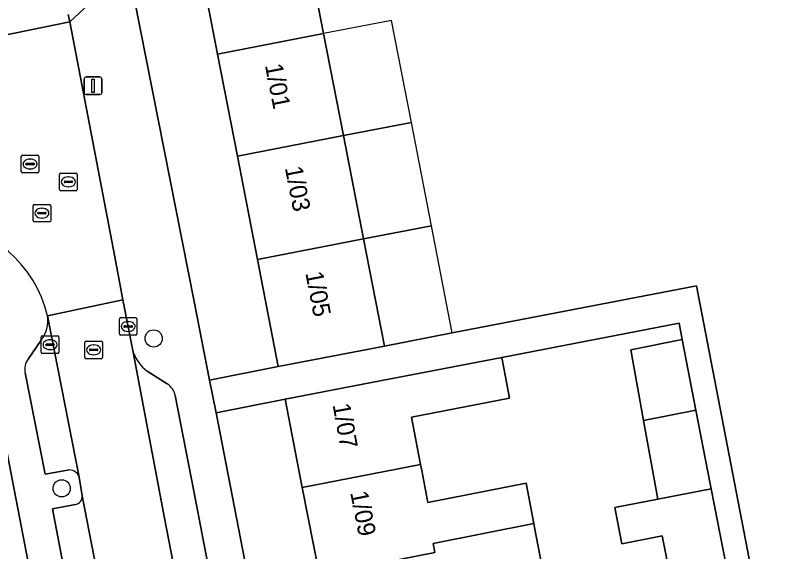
# Model space of a CAD drawing. Extents: x 162172 to 163187, y 382874 to 383685.
# Drawn here: x 163070.86 to 163114.63, y 383419.83 to 383450.29 of the extents above; entities that cross this region are included whole.
import ezdxf

# ---------------------------------------------------------------- set-up
doc = ezdxf.new("R2010")
doc.units = 0
for name, color, linetype in [('IMGEO_Boom', 7, 'Continuous'), ('IMGEO_Erf', 7, 'Continuous'), ('IMGEO_Kolk', 7, 'Continuous'), ('IMGEO_Lichtmast', 7, 'Continuous'), ('IMGEO_Pand', 7, 'Continuous'), ('IMGEO_Pand_nummerreeks', 7, 'Continuous'), ('IMGEO_Pand_overbouw', 7, 'Continuous'), ('IMGEO_Parkeervlak_open', 7, 'Continuous'), ('IMGEO_Rijbaan_lokaal_open', 7, 'Continuous'), ('IMGEO_Rioolput', 7, 'Continuous'), ('IMGEO_Voetpad_open', 7, 'Continuous')]:
    doc.layers.add(name, color=color, linetype=linetype)

msp = doc.modelspace()

# ---------------------------------------------------------------- linework, layer by layer
at = {"layer": 'IMGEO_Boom'}
for centre in [(163078.714, 383431.943), (163073.487, 383423.425)]:
    msp.add_circle(centre, 0.489, dxfattribs=at)
at = {"layer": 'IMGEO_Erf'}
for points in [[(163128.956, 383466.779), (163113.985, 383463.825), (163109.928, 383485.023), (163112.182, 383487.215), (163109.603, 383486.699), (163107.216, 383486.221), (163107.848, 383482.958), (163098.007, 383473.286), (163102.305, 383468.902), (163097.883, 383464.555), (163093.618, 383460.363), (163089.353, 383456.172), (163087.402, 383454.255), (163088.374, 383449.258), (163089.501, 383443.467), (163090.642, 383437.598), (163091.826, 383431.512), (163095.685, 383432.258), (163109.562, 383434.934), (163115.643, 383403.419)], [(163071.575, 383419.231), (163068.62, 383434.479), (163064.957, 383433.752), (163066.6, 383425.273), (163066.783, 383424.327), (163067.342, 383421.44), (163061.708, 383420.349), (163061.128, 383423.232), (163055.826, 383422.206), (163050.524, 383421.179), (163045.223, 383420.151)], [(163108.111, 383418.253), (163107.622, 383420.736), (163105.321, 383420.282), (163104.917, 383422.33), (163107.371, 383422.812), (163106.561, 383427.285), (163105.834, 383431.298), (163108.759, 383431.877), (163108.58, 383432.806), (163098.496, 383430.86), (163098.941, 383428.553), (163093.367, 383427.478), (163093.88, 383424.791), (163093.946, 383424.444), (163094.298, 383422.627), (163099.877, 383423.714), (163100.318, 383421.427), (163100.36, 383421.211), (163100.778, 383419.05)], [(163088.13, 383418.487), (163087.159, 383423.469), (163086.182, 383428.486), (163082.258, 383427.726), (163104.368, 383313.591)]]:
    msp.add_lwpolyline(points, dxfattribs=at)
msp.add_lwpolyline([(163082.346, 383448.092), (163080.745, 383456.321), (163077.268, 383453.006), (163081.013, 383434.042), (163081.895, 383429.575), (163085.798, 383430.346), (163084.614, 383436.431), (163083.473, 383442.301)], close=True, dxfattribs=at)
at = {"layer": 'IMGEO_Kolk'}
for p, q in [((163076.765, 383432.198), (163076.765, 383433.05)), ((163076.84, 383433.124), (163077.692, 383433.124)), ((163077.253, 383432.904), (163077.278, 383432.904)), ((163077.766, 383433.05), (163077.766, 383432.198)), ((163077.024, 383432.618), (163077.024, 383432.63)), ((163077.462, 383432.581), (163077.064, 383432.581)), ((163077.067, 383432.667), (163077.465, 383432.667)), ((163077.276, 383432.344), (163077.251, 383432.344)), ((163077.508, 383432.63), (163077.508, 383432.618)), ((163072.326, 383431.16), (163072.326, 383432.012)), ((163072.401, 383432.086), (163073.253, 383432.086)), ((163072.814, 383431.866), (163072.839, 383431.866)), ((163073.327, 383432.012), (163073.327, 383431.16)), ((163077.692, 383432.124), (163076.84, 383432.124)), ((163072.585, 383431.58), (163072.585, 383431.592)), ((163073.023, 383431.543), (163072.625, 383431.543)), ((163072.628, 383431.629), (163073.026, 383431.629)), ((163073.069, 383431.592), (163073.069, 383431.58)), ((163073.253, 383431.086), (163072.401, 383431.086)), ((163072.837, 383431.306), (163072.812, 383431.306))]:
    msp.add_line(p, q, dxfattribs=at)
for points in [[(163076.765, 383432.198), (163076.765, 383433.05)], [(163076.84, 383433.124), (163077.692, 383433.124)], [(163077.766, 383433.05), (163077.766, 383432.198)], [(163072.326, 383431.16), (163072.326, 383432.012)], [(163072.401, 383432.086), (163073.253, 383432.086)], [(163073.327, 383432.012), (163073.327, 383431.16)], [(163077.692, 383432.124), (163076.84, 383432.124)], [(163073.253, 383431.086), (163072.401, 383431.086)]]:
    msp.add_lwpolyline(points, dxfattribs=at)
for centre, radius, start, end in [((163076.842, 383433.048), 0.0765, 91.552, 178.448), ((163076.842, 383433.048), 0.0765, 91.552, 178.448), ((163077.69, 383433.048), 0.0765, 1.552, 88.448), ((163077.69, 383433.048), 0.0765, 1.552, 88.448), ((163077.064, 383432.627), 0.0403, 85.8775, 175.7526), ((163077.061, 383432.617), 0.0366, 178.938, 274.7102), ((163077.465, 383432.624), 0.043, 264.8664, 352.4533), ((163077.469, 383432.629), 0.0386, 1.7309, 96.639), ((163072.403, 383432.01), 0.0765, 91.552, 178.448), ((163072.403, 383432.01), 0.0765, 91.552, 178.448), ((163073.251, 383432.01), 0.0765, 1.552, 88.448), ((163073.251, 383432.01), 0.0765, 1.552, 88.448), ((163076.842, 383432.2), 0.0765, 181.552, 268.448), ((163076.842, 383432.2), 0.0765, 181.552, 268.448), ((163077.69, 383432.2), 0.0765, 271.552, 358.448), ((163077.69, 383432.2), 0.0765, 271.552, 358.448), ((163072.625, 383431.589), 0.0403, 85.8775, 175.7526), ((163072.622, 383431.579), 0.0366, 178.938, 274.7102), ((163073.026, 383431.586), 0.043, 264.8664, 352.4533), ((163073.03, 383431.591), 0.0386, 1.7309, 96.639), ((163072.403, 383431.162), 0.0765, 181.552, 268.448), ((163072.403, 383431.162), 0.0765, 181.552, 268.448), ((163073.251, 383431.162), 0.0765, 271.552, 358.448), ((163073.251, 383431.162), 0.0765, 271.552, 358.448)]:
    msp.add_arc(centre, radius, start, end, dxfattribs=at)
for centre, major_axis, ratio, start_param, end_param in [((163077.252, 383432.624), (-0.387, 0.002), 0.722429, 4.712389, 7.853982), ((163077.277, 383432.624), (-0.39, 0.002), 0.717154, 1.570796, 4.712389), ((163072.813, 383431.586), (-0.387, 0.002), 0.722429, 4.712389, 7.853982), ((163072.838, 383431.586), (-0.39, 0.002), 0.717154, 1.570796, 4.712389)]:
    msp.add_ellipse(centre, major_axis=major_axis, ratio=ratio, start_param=start_param, end_param=end_param, dxfattribs=at)
at = {"layer": 'IMGEO_Lichtmast'}
for p, q in [((163074.872, 383446.797), (163075.662, 383446.797)), ((163075.662, 383446.797), (163074.872, 383446.797)), ((163074.772, 383445.897), (163074.772, 383446.697)), ((163074.772, 383446.697), (163074.772, 383445.897)), ((163075.762, 383446.697), (163075.762, 383445.897)), ((163075.762, 383445.897), (163075.762, 383446.697)), ((163075.662, 383445.797), (163074.872, 383445.797)), ((163074.872, 383445.797), (163075.662, 383445.797))]:
    msp.add_line(p, q, dxfattribs=at)
msp.add_lwpolyline([(163075.192, 383446.672), (163075.342, 383446.672), (163075.342, 383445.922), (163075.192, 383445.922), (163075.192, 383446.672)], dxfattribs=at)
for centre, start, end in [((163074.872, 383446.697), 90, 180), ((163074.872, 383446.697), 90, 180), ((163075.662, 383446.697), 0, 90), ((163075.662, 383446.697), 360, 90), ((163074.872, 383445.897), 180, 270), ((163074.872, 383445.897), 180, 270), ((163075.662, 383445.897), 270, 0), ((163075.662, 383445.897), 270, 0)]:
    msp.add_arc(centre, 0.1, start, end, dxfattribs=at)
at = {"layer": 'IMGEO_Pand'}
for points in [[(163089.353, 383456.172), (163085.055, 383460.557), (163080.745, 383456.321), (163082.346, 383448.092), (163088.374, 383449.258), (163087.402, 383454.255)], [(163088.374, 383449.258), (163082.346, 383448.092), (163083.473, 383442.301), (163089.501, 383443.467)], [(163089.501, 383443.467), (163083.473, 383442.301), (163084.614, 383436.431), (163090.642, 383437.598)], [(163090.642, 383437.598), (163084.614, 383436.431), (163085.798, 383430.346), (163091.826, 383431.512)], [(163106.561, 383427.285), (163109.534, 383427.87), (163108.759, 383431.877), (163105.834, 383431.298)], [(163093.88, 383424.791), (163093.367, 383427.478), (163098.941, 383428.553), (163098.496, 383430.86), (163091.092, 383429.432), (163086.182, 383428.486), (163087.159, 383423.469)], [(163109.534, 383427.87), (163106.561, 383427.285), (163107.371, 383422.812), (163110.398, 383423.407), (163110.343, 383423.683)], [(163088.13, 383418.487), (163094.693, 383419.783), (163094.591, 383420.302), (163100.318, 383421.427), (163099.877, 383423.714), (163094.298, 383422.627), (163093.946, 383424.444), (163093.88, 383424.791), (163087.159, 383423.469)], [(163110.398, 383423.407), (163107.371, 383422.812), (163104.917, 383422.33), (163105.321, 383420.282), (163107.622, 383420.736), (163108.111, 383418.253), (163108.251, 383417.541), (163111.43, 383418.166)], [(163088.13, 383418.487), (163087.371, 383418.336), (163087.815, 383415.907), (163088.606, 383416.052), (163088.905, 383414.505), (163089.048, 383413.766), (163099.201, 383415.762), (163101.332, 383416.181), (163100.778, 383419.05), (163100.36, 383421.211), (163100.318, 383421.427), (163094.591, 383420.302), (163094.693, 383419.783)]]:
    msp.add_lwpolyline(points, close=True, dxfattribs=at)
at = {"layer": 'IMGEO_Pand_overbouw'}
for points in [[(163088.374, 383449.258), (163089.501, 383443.467), (163093.359, 383444.215), (163092.233, 383450.005)], [(163093.359, 383444.215), (163089.501, 383443.467), (163090.642, 383437.598), (163094.501, 383438.344)], [(163094.501, 383438.344), (163090.642, 383437.598), (163091.826, 383431.512), (163095.685, 383432.258)]]:
    msp.add_lwpolyline(points, close=True, dxfattribs=at)
at = {"layer": 'IMGEO_Parkeervlak_open'}
for points in [[(163074.479, 383424.058), (163072.674, 383433.222)], [(163072.319, 383431.839), (163071.58, 383430.767)], [(163077.552, 383431.164), (163079.326, 383421.724), (163089.51, 383369.298), (163090.181, 383365.847), (163101.307, 383308.574), (163101.978, 383304.9), (163102.176, 383303.815), (163101.824, 383301.564), (163100.783, 383294.919), (163100.583, 383293.639)], [(163079.484, 383429.359), (163078.338, 383430.086)], [(163071.418, 383429.987), (163072.549, 383424.23), (163073.934, 383424.48)], [(163081.793, 383413.936), (163082.753, 383414.13), (163080.995, 383423.272), (163079.938, 383428.704)], [(163097.611, 383304.936), (163085.937, 383364.986), (163085.258, 383368.481), (163074.659, 383423.001)], [(163074.264, 383422.519), (163072.957, 383422.267), (163076.107, 383405.777), (163077.091, 383405.958)]]:
    msp.add_lwpolyline(points, dxfattribs=at)
for centre, radius, start, end in [((163070.983, 383432.919), 1.718, 321.0516, 10.1557), ((163079.868, 383432.027), 2.472, 200.441, 231.7526), ((163072.271, 383430.217), 0.883, 141.4596, 195.0742), ((163078.966, 383428.515), 0.99, 10.9832, 58.4708), ((163073.91, 383423.886), 0.594, 16.811, 87.6869), ((163074.22, 383422.958), 0.441, 275.7059, 5.6247)]:
    msp.add_arc(centre, radius, start, end, dxfattribs=at)
at = {"layer": 'IMGEO_Rijbaan_lokaal_open'}
for points in [[(163069.146, 383450.083), (163069.3, 383448.988), (163073.943, 383449.93), (163073.861, 383450.353)], [(163072.674, 383433.222), (163076.97, 383434.143), (163076.504, 383436.574), (163073.943, 383449.93), (163069.3, 383448.988), (163069.384, 383448.014)]]:
    msp.add_lwpolyline(points, dxfattribs=at)
msp.add_lwpolyline([(163076.97, 383434.143), (163072.674, 383433.222), (163074.479, 383424.058), (163074.659, 383423.001), (163085.258, 383368.481), (163089.51, 383369.298), (163079.326, 383421.724), (163077.552, 383431.164)], close=True, dxfattribs=at)
msp.add_arc((163066.009, 383431.694), 6.838, 12.9111, 86.0297, dxfattribs=at)
at = {"layer": 'IMGEO_Rioolput'}
for p, q in [((163071.268, 383442.353), (163072.12, 383442.353)), ((163071.193, 383441.427), (163071.193, 383442.279)), ((163071.495, 383441.896), (163071.893, 383441.896)), ((163071.681, 383442.133), (163071.706, 383442.133)), ((163072.194, 383442.279), (163072.194, 383441.427)), ((163071.452, 383441.847), (163071.452, 383441.859)), ((163071.89, 383441.81), (163071.492, 383441.81)), ((163071.704, 383441.573), (163071.679, 383441.573)), ((163071.936, 383441.859), (163071.936, 383441.847)), ((163072.12, 383441.353), (163071.268, 383441.353)), ((163073.365, 383440.41), (163073.365, 383441.262)), ((163073.44, 383441.336), (163074.292, 383441.336)), ((163073.853, 383441.116), (163073.878, 383441.116)), ((163074.366, 383441.262), (163074.366, 383440.41)), ((163073.624, 383440.83), (163073.624, 383440.842)), ((163074.062, 383440.793), (163073.664, 383440.793)), ((163073.667, 383440.879), (163074.065, 383440.879)), ((163074.108, 383440.842), (163074.108, 383440.83)), ((163074.292, 383440.336), (163073.44, 383440.336)), ((163073.876, 383440.556), (163073.851, 383440.556)), ((163071.86, 383438.633), (163071.86, 383439.485)), ((163071.935, 383439.559), (163072.787, 383439.559)), ((163072.348, 383439.339), (163072.373, 383439.339)), ((163072.861, 383439.485), (163072.861, 383438.633)), ((163072.119, 383439.053), (163072.119, 383439.065)), ((163072.557, 383439.016), (163072.159, 383439.016)), ((163072.162, 383439.102), (163072.56, 383439.102)), ((163072.603, 383439.065), (163072.603, 383439.053)), ((163072.787, 383438.559), (163071.935, 383438.559)), ((163072.371, 383438.779), (163072.346, 383438.779)), ((163074.803, 383430.867), (163074.803, 383431.719)), ((163074.878, 383431.793), (163075.73, 383431.793)), ((163075.291, 383431.573), (163075.316, 383431.573)), ((163075.804, 383431.719), (163075.804, 383430.867)), ((163075.062, 383431.287), (163075.062, 383431.299)), ((163075.5, 383431.25), (163075.102, 383431.25)), ((163075.105, 383431.336), (163075.503, 383431.336)), ((163075.314, 383431.013), (163075.289, 383431.013)), ((163075.546, 383431.299), (163075.546, 383431.287)), ((163075.73, 383430.793), (163074.878, 383430.793))]:
    msp.add_line(p, q, dxfattribs=at)
for points in [[(163071.268, 383442.353), (163072.12, 383442.353)], [(163071.193, 383441.427), (163071.193, 383442.279)], [(163072.194, 383442.279), (163072.194, 383441.427)], [(163072.12, 383441.353), (163071.268, 383441.353)], [(163073.365, 383440.41), (163073.365, 383441.262)], [(163073.44, 383441.336), (163074.292, 383441.336)], [(163074.366, 383441.262), (163074.366, 383440.41)], [(163074.292, 383440.336), (163073.44, 383440.336)], [(163071.86, 383438.633), (163071.86, 383439.485)], [(163071.935, 383439.559), (163072.787, 383439.559)], [(163072.861, 383439.485), (163072.861, 383438.633)], [(163072.787, 383438.559), (163071.935, 383438.559)], [(163074.803, 383430.867), (163074.803, 383431.719)], [(163074.878, 383431.793), (163075.73, 383431.793)], [(163075.804, 383431.719), (163075.804, 383430.867)], [(163075.73, 383430.793), (163074.878, 383430.793)]]:
    msp.add_lwpolyline(points, dxfattribs=at)
for centre, radius, start, end in [((163071.27, 383442.277), 0.0765, 91.552, 178.448), ((163071.27, 383442.277), 0.0765, 91.552, 178.448), ((163072.118, 383442.277), 0.0765, 1.552, 88.448), ((163072.118, 383442.277), 0.0765, 1.552, 88.448), ((163071.492, 383441.856), 0.0403, 85.8775, 175.7526), ((163071.897, 383441.858), 0.0386, 1.7309, 96.639), ((163071.489, 383441.846), 0.0366, 178.938, 274.7102), ((163071.893, 383441.853), 0.043, 264.8664, 352.4533), ((163071.27, 383441.429), 0.0765, 181.552, 268.448), ((163071.27, 383441.429), 0.0765, 181.552, 268.448), ((163072.118, 383441.429), 0.0765, 271.552, 358.448), ((163072.118, 383441.429), 0.0765, 271.552, 358.448), ((163073.442, 383441.26), 0.0765, 91.552, 178.448), ((163073.442, 383441.26), 0.0765, 91.552, 178.448), ((163074.29, 383441.26), 0.0765, 1.552, 88.448), ((163074.29, 383441.26), 0.0765, 1.552, 88.448), ((163073.664, 383440.839), 0.0403, 85.8775, 175.7526), ((163073.661, 383440.829), 0.0366, 178.938, 274.7102), ((163074.065, 383440.836), 0.043, 264.8664, 352.4533), ((163074.069, 383440.841), 0.0386, 1.7309, 96.639), ((163073.442, 383440.412), 0.0765, 181.552, 268.448), ((163073.442, 383440.412), 0.0765, 181.552, 268.448), ((163074.29, 383440.412), 0.0765, 271.552, 358.448), ((163074.29, 383440.412), 0.0765, 271.552, 358.448), ((163071.937, 383439.483), 0.0765, 91.552, 178.448), ((163071.937, 383439.483), 0.0765, 91.552, 178.448), ((163072.785, 383439.483), 0.0765, 1.552, 88.448), ((163072.785, 383439.483), 0.0765, 1.552, 88.448), ((163072.159, 383439.062), 0.0403, 85.8775, 175.7526), ((163072.156, 383439.052), 0.0366, 178.938, 274.7102), ((163072.56, 383439.059), 0.043, 264.8664, 352.4533), ((163072.564, 383439.064), 0.0386, 1.7309, 96.639), ((163071.937, 383438.635), 0.0765, 181.552, 268.448), ((163071.937, 383438.635), 0.0765, 181.552, 268.448), ((163072.785, 383438.635), 0.0765, 271.552, 358.448), ((163072.785, 383438.635), 0.0765, 271.552, 358.448), ((163074.88, 383431.717), 0.0765, 91.552, 178.448), ((163074.88, 383431.717), 0.0765, 91.552, 178.448), ((163075.728, 383431.717), 0.0765, 1.552, 88.448), ((163075.728, 383431.717), 0.0765, 1.552, 88.448), ((163075.102, 383431.296), 0.0403, 85.8775, 175.7526), ((163075.099, 383431.286), 0.0366, 178.938, 274.7102), ((163075.503, 383431.293), 0.043, 264.8664, 352.4533), ((163075.507, 383431.298), 0.0386, 1.7309, 96.639), ((163074.88, 383430.869), 0.0765, 181.552, 268.448), ((163074.88, 383430.869), 0.0765, 181.552, 268.448), ((163075.728, 383430.869), 0.0765, 271.552, 358.448), ((163075.728, 383430.869), 0.0765, 271.552, 358.448)]:
    msp.add_arc(centre, radius, start, end, dxfattribs=at)
for centre, major_axis, ratio, start_param, end_param in [((163071.68, 383441.853), (-0.387, 0.002), 0.722429, 4.712389, 7.853982), ((163071.705, 383441.853), (-0.39, 0.002), 0.717154, 1.570796, 4.712389), ((163073.852, 383440.836), (-0.387, 0.002), 0.722429, 4.712389, 7.853982), ((163073.877, 383440.836), (-0.39, 0.002), 0.717154, 1.570796, 4.712389), ((163072.347, 383439.059), (-0.387, 0.002), 0.722429, 4.712389, 7.853982), ((163072.372, 383439.059), (-0.39, 0.002), 0.717154, 1.570796, 4.712389), ((163075.29, 383431.293), (-0.387, 0.002), 0.722429, 4.712389, 7.853982), ((163075.315, 383431.293), (-0.39, 0.002), 0.717154, 1.570796, 4.712389)]:
    msp.add_ellipse(centre, major_axis=major_axis, ratio=ratio, start_param=start_param, end_param=end_param, dxfattribs=at)
at = {"layer": 'IMGEO_Voetpad_open'}
for points in [[(163073.861, 383450.353), (163073.943, 383449.93), (163077.268, 383453.006), (163080.745, 383456.321), (163085.055, 383460.557), (163089.32, 383464.748), (163093.585, 383468.94), (163098.007, 383473.286), (163107.848, 383482.958)], [(163082.258, 383427.726), (163081.895, 383429.575), (163081.013, 383434.042), (163077.268, 383453.006), (163073.943, 383449.93), (163076.504, 383436.574), (163076.97, 383434.143), (163077.552, 383431.164)], [(163066.482, 383438.516), (163065.503, 383438.299), (163068.62, 383434.479), (163071.575, 383419.231), (163067.663, 383418.53), (163068.217, 383415.597), (163065.302, 383415.04), (163062.209, 383414.441), (163060.709, 383414.151), (163057.568, 383413.543), (163054.426, 383412.934), (163050.106, 383412.098), (163046.965, 383411.49), (163043.823, 383410.881)], [(163115.643, 383403.419), (163109.562, 383434.934), (163095.685, 383432.258), (163091.826, 383431.512), (163085.798, 383430.346), (163081.895, 383429.575), (163082.258, 383427.726), (163086.182, 383428.486), (163091.092, 383429.432), (163098.496, 383430.86), (163108.58, 383432.806), (163108.759, 383431.877), (163109.534, 383427.87), (163110.343, 383423.683), (163110.398, 383423.407), (163111.43, 383418.166)], [(163071.58, 383430.767), (163072.319, 383431.839)], [(163078.338, 383430.086), (163079.484, 383429.359)], [(163073.934, 383424.48), (163072.549, 383424.23), (163071.418, 383429.987)], [(163079.938, 383428.704), (163080.995, 383423.272), (163082.753, 383414.13), (163081.793, 383413.936)], [(163100.583, 383293.639), (163100.553, 383293.498), (163100.434, 383292.538), (163104.442, 383293.02), (163104.593, 383293.817), (163106.163, 383304.137), (163106.345, 383304.166), (163105.148, 383309.563), (163104.612, 383312.33), (163104.368, 383313.591), (163082.258, 383427.726)], [(163074.659, 383423.001), (163074.479, 383424.058)], [(163077.091, 383405.958), (163076.107, 383405.777), (163072.957, 383422.267), (163074.264, 383422.519)]]:
    msp.add_lwpolyline(points, dxfattribs=at)
for centre, radius, start, end in [((163066.009, 383431.694), 6.838, 12.9111, 86.0297), ((163070.983, 383432.919), 1.718, 321.0516, 10.1557), ((163079.868, 383432.027), 2.472, 200.441, 231.7526), ((163072.271, 383430.217), 0.883, 141.4596, 195.0742), ((163078.966, 383428.515), 0.99, 10.9832, 58.4708), ((163073.91, 383423.886), 0.594, 16.811, 87.6869), ((163074.22, 383422.958), 0.441, 275.7059, 5.6247)]:
    msp.add_arc(centre, radius, start, end, dxfattribs=at)

# ---------------------------------------------------------------- texts
at = {"layer": 'IMGEO_Pand_nummerreeks'}
for s, rotation, p in [('1/01', 281.0063, (163085.034, 383447.469)), ('1/03', 281.0063, (163086.168, 383441.639)), ('1/05', 281.0063, (163087.331, 383435.661)), ('1/07', 280.3048, (163088.879, 383428.178)), ('1/09', 281.2059, (163089.881, 383423.192))]:
    msp.add_text(s, height=1, rotation=rotation, dxfattribs=at).set_placement(p)

doc.saveas('drawing.dxf')
